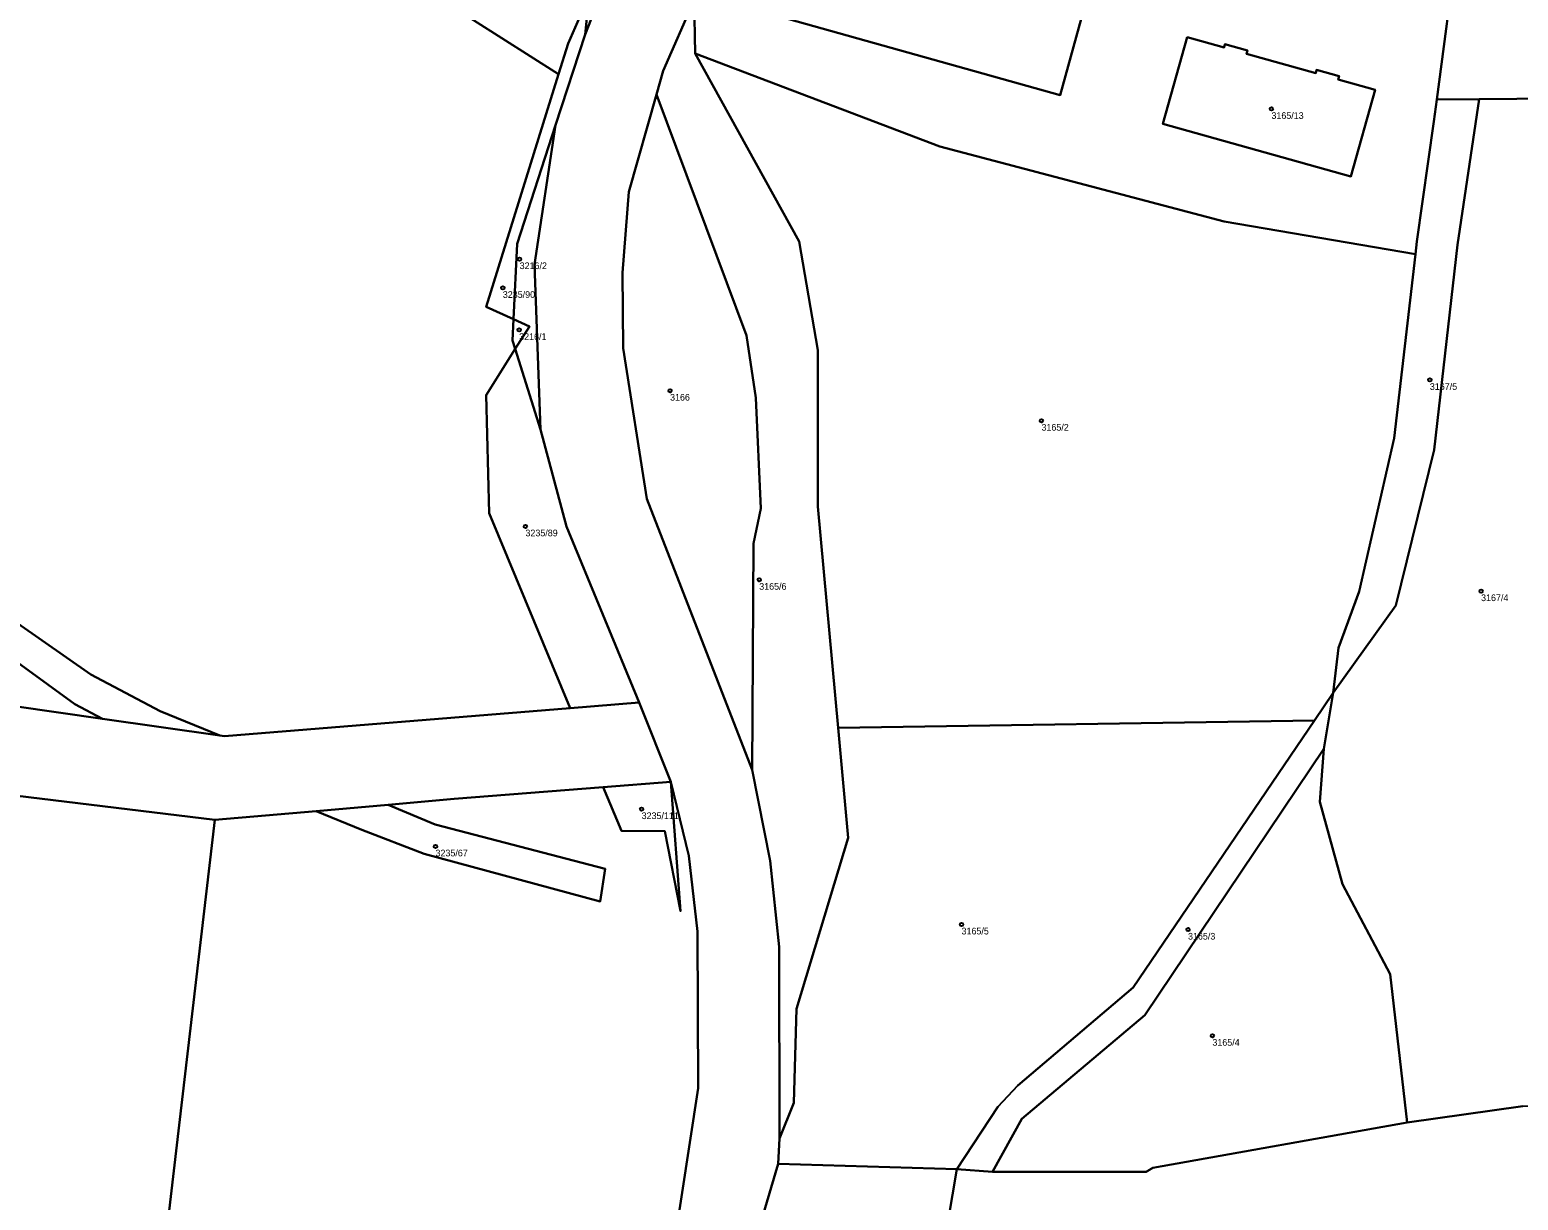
# Model space of a CAD drawing. Extents: x -878211 to -870363, y -1058464 to -1052522.
# Drawn here: x -875196.6 to -874973.5, y -1056988.7 to -1056813.4 of the extents above; entities that cross this region are included whole.
import ezdxf

# ---------------------------------------------------------------- set-up
doc = ezdxf.new("R2010")
doc.units = 0
doc.layers.add('Definiční body', color=7, linetype='Continuous')
doc.layers.add('Polygon parcely', color=7, linetype='Continuous')

msp = doc.modelspace()

# ---------------------------------------------------------------- linework, layer by layer
at = {"layer": 'Definiční body'}
for centre in [(-875010.52, -1056825.27994), (-875123.18, -1056847.77994), (-875125.7, -1056852.08994), (-875123.25, -1056858.38994), (-875100.64, -1056867.47994), (-874986.78, -1056865.86994), (-875044.98, -1056871.97994), (-875122.31, -1056887.79994), (-875087.28, -1056895.80994), (-874979.1, -1056897.50994), (-875104.9, -1056930.15994), (-875135.79, -1056935.73994), (-875056.96, -1056947.43994), (-875023.02, -1056948.20994), (-875019.37, -1056964.10994)]:
    msp.add_circle(centre, 0.25, dxfattribs=at)
at = {"layer": 'Polygon parcely'}
for points in [[(-875076.83, -1056672.97), (-875088.05, -1056725.8), (-875090.03, -1056732.98), (-875095.11, -1056758.42), (-875098.53, -1056776.4), (-875100.59, -1056781.51), (-875102.75, -1056787.02), (-875113.37, -1056814.13), (-875117.81, -1056827.71), (-875120.96, -1056848.56), (-875120.06, -1056873.29), (-875116.18, -1056887.84), (-875105.29, -1056914.18), (-875100.5, -1056926.05), (-875097.81, -1056937.15), (-875096.54, -1056948.51), (-875096.43, -1056971.94), (-875100.16, -1056996.39), (-875107.53, -1057026.03), (-875116.74, -1057058.39), (-875120.55, -1057068.51), (-875127.68, -1057087.47)], [(-875416.4, -1056713.01), (-875408.11, -1056714.61), (-875345.75, -1056722.02), (-875240.16, -1056749.19), (-875146.3, -1056797.97), (-875134.32, -1056809.28), (-875117.35, -1056820.06), (-875115.93, -1056815.48), (-875112.75, -1056808.22), (-875113.37, -1056814.13), (-875102.75, -1056787.02), (-875109.25, -1056779.69), (-875120.98, -1056766.48), (-875226.57, -1056712.76), (-875332.16, -1056686.21), (-875403.05, -1056675.7), (-875418.33, -1056675.87)], [(-875085.63, -1056937.89), (-875088.35, -1056924.25), (-875104.13, -1056883.7), (-875107.66, -1056861.11), (-875107.79, -1056849.81), (-875106.82, -1056837.67), (-875102.66, -1056823.1), (-875101.65, -1056819.56), (-875097.04, -1056808.99), (-875086.62, -1056776.65), (-875079.85, -1056742.65), (-875070.58, -1056696.36)], [(-875226.53, -1056778.32), (-875249.36, -1056802.21), (-875279.76, -1056842.45), (-875274.39, -1056847.14), (-875255.97, -1056861.76), (-875212.5, -1056892.51), (-875187.45, -1056909.97), (-875177.06, -1056915.49), (-875168.11, -1056919.15), (-875167.4, -1056919.25), (-875115.63, -1056915.02), (-875127.77, -1056885.84), (-875128.21, -1056868.15), (-875123.83, -1056861.22), (-875124.23, -1056859.94), (-875124.08, -1056856.78), (-875128.2, -1056854.94), (-875117.35, -1056820.06), (-875134.32, -1056809.28), (-875146.3, -1056797.97), (-875240.16, -1056749.19), (-875345.75, -1056722.02), (-875408.11, -1056714.61), (-875416.4, -1056713.01)], [(-875417.18, -1056979.69), (-875393.29, -1056999.55), (-875368.18, -1057011.07), (-875342.09, -1057018.99), (-875280.77, -1057034.75), (-875248.97, -1057050.11), (-875217.56, -1057057.7), (-875191.59, -1057060.72), (-875184, -1057061.27), (-875168.85, -1056931.77), (-875232.14, -1056924.07), (-875286.53, -1056905.78), (-875301.69, -1056895.67), (-875315.36, -1056882.2), (-875333.13, -1056900.6), (-875318.06, -1056879.54), (-875308.91, -1056866.79), (-875288.82, -1056841.99), (-875291.26, -1056839.91), (-875335.29, -1056896.89), (-875353.07, -1056912.38), (-875399.44, -1056958.71), (-875449.68, -1057003.25)], [(-875172.3, -1057167.54), (-875162.67, -1057143.32), (-875148.49, -1057131.15), (-875136.07, -1057120.32), (-875121.82, -1057105.08), (-875115.1, -1057091.02), (-875107.75, -1057071.48), (-875087.45, -1056993.44), (-875084.46, -1056983.28), (-875084.26, -1056979.51), (-875084.27, -1056950.8), (-875085.63, -1056937.89)], [(-874972.84, -1056974.65), (-874990.17, -1056977.12), (-875028.28, -1056983.87), (-875029.27, -1056984.47), (-875052.3, -1056984.47), (-875057.66, -1056984.07), (-875066.78, -1057037.9), (-875046.78, -1057044.39), (-875046.32, -1057036.68), (-875036.41, -1057030.49), (-875001.24, -1057022.42), (-874994.62, -1057023.99), (-874978.54, -1057021.46), (-874976.82, -1057037.93), (-874986.9, -1057069.26), (-875048.14, -1057113.92), (-875056.28, -1057116.72), (-875053.93, -1057123.57), (-875017.03, -1057107.81), (-875003.05, -1057094.22), (-874972.02, -1057071.51)]]:
    msp.add_lwpolyline(points, dxfattribs=at)
for points in [[(-875086.62, -1056776.65), (-875097.04, -1056808.99), (-875096.89, -1056816.97), (-875060.2, -1056830.88), (-875017.6, -1056842.12), (-874988.92, -1056847.01), (-874988.71, -1056845.15), (-874986.17, -1056827.14), (-874985.74, -1056823.88), (-874982.68, -1056800.77), (-874979, -1056778.71), (-874977.65, -1056766.28), (-874974.89, -1056749.21), (-874974.26, -1056745.05), (-874971.25, -1056724.17), (-875070.58, -1056696.36), (-875079.85, -1056742.65), (-875077.16, -1056744.23)], [(-874971.25, -1056724.17), (-874974.26, -1056745.05), (-874974.89, -1056749.21), (-874977.65, -1056766.28), (-874979, -1056778.71), (-874982.68, -1056800.77), (-874985.74, -1056823.88), (-874979.38, -1056823.83), (-874945.53, -1056823.53), (-874947.76, -1056801.26), (-874948.98, -1056766.77), (-874948.67, -1056732.56), (-874955.15, -1056728.66), (-874958.57, -1056727.67), (-874965.51, -1056725.78)], [(-875074.77, -1056799.54), (-875074.91, -1056800.03), (-875080.45, -1056798.47), (-875084.09, -1056811.48), (-875042.2, -1056823.2), (-875038.56, -1056810.2), (-875044.09, -1056808.65), (-875043.96, -1056808.17), (-875047.33, -1056807.23), (-875047.46, -1056807.71), (-875057.82, -1056804.81), (-875057.68, -1056804.33), (-875061.05, -1056803.39), (-875061.19, -1056803.87), (-875071.54, -1056800.97), (-875071.4, -1056800.49)], [(-875074.77, -1056799.54), (-875071.4, -1056800.49), (-875071.54, -1056800.97), (-875061.19, -1056803.87), (-875061.05, -1056803.39), (-875057.68, -1056804.33), (-875057.82, -1056804.81), (-875047.46, -1056807.71), (-875047.33, -1056807.23), (-875043.96, -1056808.17), (-875044.09, -1056808.65), (-875038.56, -1056810.2), (-875042.2, -1056823.2), (-875084.09, -1056811.48), (-875080.45, -1056798.47), (-875074.91, -1056800.03)], [(-875115.93, -1056815.48), (-875117.35, -1056820.06), (-875128.2, -1056854.94), (-875124.08, -1056856.78), (-875123.54, -1056845.5), (-875117.81, -1056827.71), (-875113.37, -1056814.13), (-875112.75, -1056808.22)], [(-875081.28, -1056845.11), (-875096.89, -1056816.97), (-875097.04, -1056808.99), (-875101.65, -1056819.56), (-875102.66, -1056823.1), (-875089.19, -1056859.21), (-875087.78, -1056868.55), (-875087.03, -1056885.15), (-875088.13, -1056890.39), (-875088.35, -1056924.25), (-875085.63, -1056937.89), (-875084.27, -1056950.8), (-875084.26, -1056979.51), (-875082.08, -1056974.15), (-875081.68, -1056960.05), (-875073.94, -1056934.44), (-875075.45, -1056917.97), (-875078.5, -1056884.81), (-875078.5, -1056861.39)], [(-875023.15, -1056814.52), (-875026.79, -1056827.52), (-874998.62, -1056835.4), (-874994.98, -1056822.4), (-875000.52, -1056820.85), (-875000.39, -1056820.37), (-875003.76, -1056819.43), (-875003.89, -1056819.91), (-875014.24, -1056817.01), (-875014.11, -1056816.53), (-875017.48, -1056815.59), (-875017.61, -1056816.07)], [(-875023.15, -1056814.52), (-875017.61, -1056816.07), (-875017.48, -1056815.59), (-875014.11, -1056816.53), (-875014.24, -1056817.01), (-875003.89, -1056819.91), (-875003.76, -1056819.43), (-875000.39, -1056820.37), (-875000.52, -1056820.85), (-874994.98, -1056822.4), (-874998.62, -1056835.4), (-875026.79, -1056827.52)], [(-875004.09, -1056916.89), (-875001.28, -1056912.75), (-875000.49, -1056906.01), (-874997.36, -1056897.54), (-874992.12, -1056874.6), (-874988.92, -1056847.01), (-875017.6, -1056842.12), (-875060.2, -1056830.88), (-875096.89, -1056816.97), (-875081.28, -1056845.11), (-875078.5, -1056861.39), (-875078.5, -1056884.81), (-875075.45, -1056917.97)], [(-875106.82, -1056837.67), (-875107.79, -1056849.81), (-875107.66, -1056861.11), (-875104.13, -1056883.7), (-875088.35, -1056924.25), (-875088.13, -1056890.39), (-875087.03, -1056885.15), (-875087.78, -1056868.55), (-875089.19, -1056859.21), (-875102.66, -1056823.1)], [(-874937.02, -1056839.01), (-874944.93, -1056829.54), (-874945.53, -1056823.53), (-874979.38, -1056823.83), (-874982.62, -1056845.64), (-874986.14, -1056876.33), (-874991.87, -1056899.67), (-875001.28, -1056912.75), (-875002.67, -1056921.14), (-875003.27, -1056929.08), (-874999.89, -1056941.39), (-874992.75, -1056954.89), (-874990.17, -1056977.12), (-874972.84, -1056974.65), (-874946.89, -1056973.04), (-874960.09, -1056902.73), (-874958.41, -1056889.99), (-874951.59, -1056877.91), (-874927.67, -1056862.67), (-874930.33, -1056842.62)], [(-875001.28, -1056912.75), (-874991.87, -1056899.67), (-874986.14, -1056876.33), (-874982.62, -1056845.64), (-874979.38, -1056823.83), (-874985.74, -1056823.88), (-874986.17, -1056827.14), (-874988.71, -1056845.15), (-874988.92, -1056847.01), (-874992.12, -1056874.6), (-874997.36, -1056897.54), (-875000.49, -1056906.01)], [(-875124.08, -1056856.78), (-875121.7, -1056857.85), (-875123.83, -1056861.22), (-875120.06, -1056873.29), (-875120.96, -1056848.56), (-875117.81, -1056827.71), (-875123.54, -1056845.5)], [(-875177.06, -1056915.49), (-875187.45, -1056909.97), (-875212.5, -1056892.51), (-875255.97, -1056861.76), (-875274.39, -1056847.14), (-875279.76, -1056842.45), (-875283.22, -1056846.76), (-875278.08, -1056851.15), (-875259.14, -1056865.34), (-875215.25, -1056895.95), (-875189.85, -1056914.46), (-875185.67, -1056916.63), (-875168.11, -1056919.15)], [(-875185.67, -1056916.63), (-875189.85, -1056914.46), (-875215.25, -1056895.95), (-875259.14, -1056865.34), (-875278.08, -1056851.15), (-875283.22, -1056846.76), (-875293.41, -1056859.45), (-875304.45, -1056870.69), (-875280.52, -1056891.58), (-875231.18, -1056910.11)], [(-875124.23, -1056859.94), (-875123.83, -1056861.22), (-875121.7, -1056857.85), (-875124.08, -1056856.78)], [(-875127.77, -1056885.84), (-875115.63, -1056915.02), (-875105.29, -1056914.18), (-875116.18, -1056887.84), (-875120.06, -1056873.29), (-875123.83, -1056861.22), (-875128.21, -1056868.15)], [(-875232.14, -1056924.07), (-875168.85, -1056931.77), (-875153.68, -1056930.45), (-875142.86, -1056929.5), (-875132.99, -1056928.64), (-875110.66, -1056926.86), (-875100.5, -1056926.05), (-875105.29, -1056914.18), (-875115.63, -1056915.02), (-875167.4, -1056919.25), (-875168.11, -1056919.15), (-875185.67, -1056916.63), (-875231.18, -1056910.11), (-875280.52, -1056891.58), (-875304.45, -1056870.69), (-875308.91, -1056866.79), (-875318.06, -1056879.54), (-875315.36, -1056882.2), (-875301.69, -1056895.67), (-875286.53, -1056905.78)], [(-875047.93, -1056976.53), (-875029.47, -1056961.04), (-875002.67, -1056921.14), (-875001.28, -1056912.75), (-875004.09, -1056916.89), (-875031.26, -1056956.87), (-875048.53, -1056971.56), (-875051.51, -1056974.74), (-875057.66, -1056984.07), (-875052.3, -1056984.47)], [(-875075.45, -1056917.97), (-875073.94, -1056934.44), (-875081.68, -1056960.05), (-875082.08, -1056974.15), (-875084.26, -1056979.51), (-875084.46, -1056983.28), (-875057.66, -1056984.07), (-875051.51, -1056974.74), (-875048.53, -1056971.56), (-875031.26, -1056956.87), (-875004.09, -1056916.89)], [(-875052.3, -1056984.47), (-875029.27, -1056984.47), (-875028.28, -1056983.87), (-874990.17, -1056977.12), (-874992.75, -1056954.89), (-874999.89, -1056941.39), (-875003.27, -1056929.08), (-875002.67, -1056921.14), (-875029.47, -1056961.04), (-875047.93, -1056976.53)], [(-875122.25, -1057068.26), (-875120.55, -1057068.51), (-875116.74, -1057058.39), (-875107.53, -1057026.03), (-875100.16, -1056996.39), (-875096.43, -1056971.94), (-875096.54, -1056948.51), (-875097.81, -1056937.15), (-875100.5, -1056926.05), (-875099.09, -1056945.43), (-875101.4, -1056933.46), (-875107.9, -1056933.43), (-875110.66, -1056926.86), (-875132.99, -1056928.64), (-875142.86, -1056929.5), (-875135.83, -1056932.48), (-875110.35, -1056939.08), (-875111.13, -1056943.99), (-875137.49, -1056936.85), (-875146.84, -1056933.25), (-875153.68, -1056930.45), (-875168.85, -1056931.77), (-875184, -1057061.27), (-875156.44, -1057063.27)], [(-875101.4, -1056933.46), (-875099.09, -1056945.43), (-875100.5, -1056926.05), (-875110.66, -1056926.86), (-875107.9, -1056933.43)], [(-875137.49, -1056936.85), (-875111.13, -1056943.99), (-875110.35, -1056939.08), (-875135.83, -1056932.48), (-875142.86, -1056929.5), (-875153.68, -1056930.45), (-875146.84, -1056933.25)], [(-875111.69, -1057150.93), (-875105.56, -1057145.21), (-875079.87, -1057133.12), (-875077.87, -1057132.12), (-875066.3, -1057134.68), (-875068.25, -1057046.6), (-875066.78, -1057037.9), (-875057.66, -1056984.07), (-875084.46, -1056983.28), (-875087.45, -1056993.44), (-875107.75, -1057071.48), (-875115.1, -1057091.02), (-875121.82, -1057105.08), (-875136.07, -1057120.32), (-875148.49, -1057131.15), (-875162.67, -1057143.32), (-875172.3, -1057167.54), (-875171.9, -1057182), (-875166.73, -1057202.51), (-875126.1, -1057164.36), (-875121.97, -1057160.51), (-875123.72, -1057160.24)]]:
    msp.add_lwpolyline(points, close=True, dxfattribs=at)

# ---------------------------------------------------------------- texts
at = {"layer": 'Definiční body'}
for s, p in [('3165/13', (-875010.52, -1056826.769)), ('3216/2', (-875123.18, -1056849.269)), ('3235/90', (-875125.7, -1056853.579)), ('3216/1', (-875123.25, -1056859.879)), ('3167/5', (-874986.78, -1056867.359)), ('3166', (-875100.64, -1056868.969)), ('3165/2', (-875044.98, -1056873.469)), ('3235/89', (-875122.31, -1056889.289)), ('3165/6', (-875087.28, -1056897.299)), ('3167/4', (-874979.1, -1056898.999)), ('3235/111', (-875104.9, -1056931.649)), ('3235/67', (-875135.79, -1056937.229)), ('3165/5', (-875056.96, -1056948.929)), ('3165/3', (-875023.02, -1056949.699)), ('3165/4', (-875019.37, -1056965.599))]:
    msp.add_text(s, height=0.999996, dxfattribs=at).set_placement(p)

doc.saveas('drawing.dxf')
